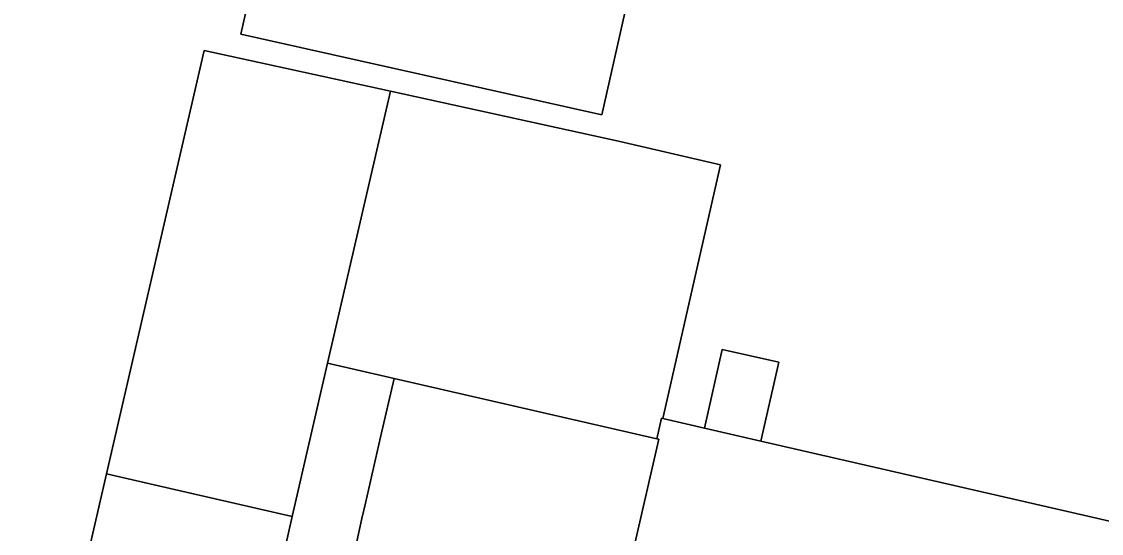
# Model space of a CAD drawing. Extents: x 161771 to 163125, y 382475 to 383179.
# Drawn here: x 162411.7 to 162501.1, y 382901.8 to 382944.2 of the extents above; entities that cross this region are included whole.
import ezdxf

# ---------------------------------------------------------------- set-up
doc = ezdxf.new("R2010")
doc.units = 0
doc.layers.add('IMGEO_Erf', color=7, linetype='Continuous')
doc.layers.add('IMGEO_Pand', color=7, linetype='Continuous')

msp = doc.modelspace()

# ---------------------------------------------------------------- linework, layer by layer
at = {"layer": 'IMGEO_Erf'}
for points in [[(162470.866, 382985.851), (162459.739, 382936.442), (162429.828, 382943.143), (162441.132, 382993.188)], [(162412.799, 382881.035), (162418.711, 382906.684), (162426.803, 382941.786), (162438.06, 382939.319), (162442.238, 382938.403), (162461.109, 382934.267), (162469.58, 382932.314), (162464.798, 382911.284), (162468.23, 382910.494), (162469.708, 382917.006), (162474.394, 382915.942), (162472.913, 382909.416), (162500, 382903.182), (162503.683, 382902.334)], [(162462.244, 382899.966), (162464.455, 382909.558), (162464.282, 382909.598), (162442.53, 382914.612), (162441.415, 382909.738), (162440.165, 382904.279), (162439.868, 382902.983), (162435.929, 382884.958)]]:
    msp.add_lwpolyline(points, dxfattribs=at)
at = {"layer": 'IMGEO_Pand'}
for points in [[(162470.866, 382985.851), (162469.413, 382986.144), (162470.506, 382991.078), (162457.979, 382993.899), (162450.99, 382995.473), (162446.924, 382996.388), (162446.641, 382995.175), (162445.165, 382995.456), (162444.442, 382992.423), (162441.132, 382993.188), (162429.828, 382943.143), (162459.739, 382936.442)], [(162437.022, 382915.881), (162442.238, 382938.403), (162438.06, 382939.319), (162426.803, 382941.786), (162418.711, 382906.684), (162422.66, 382905.781), (162434.085, 382903.169)], [(162437.022, 382915.881), (162442.53, 382914.612), (162464.282, 382909.598), (162464.668, 382911.314), (162464.798, 382911.284), (162469.58, 382932.314), (162461.109, 382934.267), (162442.238, 382938.403)], [(162468.23, 382910.494), (162472.913, 382909.416), (162474.394, 382915.942), (162469.708, 382917.006)], [(162437.022, 382915.881), (162434.085, 382903.169), (162428.976, 382880.421), (162427.171, 382872.59), (162432.937, 382871.261), (162434.626, 382878.989), (162435.213, 382878.861), (162435.265, 382879.096), (162434.679, 382879.225), (162434.94, 382880.417), (162434.354, 382880.546), (162434.615, 382881.738), (162434.029, 382881.867), (162434.29, 382883.059), (162433.704, 382883.188), (162433.942, 382884.273), (162435.116, 382884.017), (162435.35, 382885.084), (162435.929, 382884.958), (162439.868, 382902.983), (162440.165, 382904.279), (162441.415, 382909.738), (162442.53, 382914.612)], [(162508.559, 382901.229), (162503.683, 382902.334), (162500, 382903.182), (162472.913, 382909.416), (162468.23, 382910.494), (162464.798, 382911.284), (162464.668, 382911.314), (162464.282, 382909.598), (162464.455, 382909.558), (162462.244, 382899.966), (162461.993, 382898.878), (162465.412, 382898.09), (162459.076, 382870.603), (162457.953, 382865.73), (162498.568, 382856.368), (162500, 382862.798)], [(162434.085, 382903.169), (162422.66, 382905.781), (162418.711, 382906.684), (162412.799, 382881.035), (162411.676, 382876.162), (162427.171, 382872.59), (162428.976, 382880.421)]]:
    msp.add_lwpolyline(points, close=True, dxfattribs=at)

doc.saveas('drawing.dxf')
